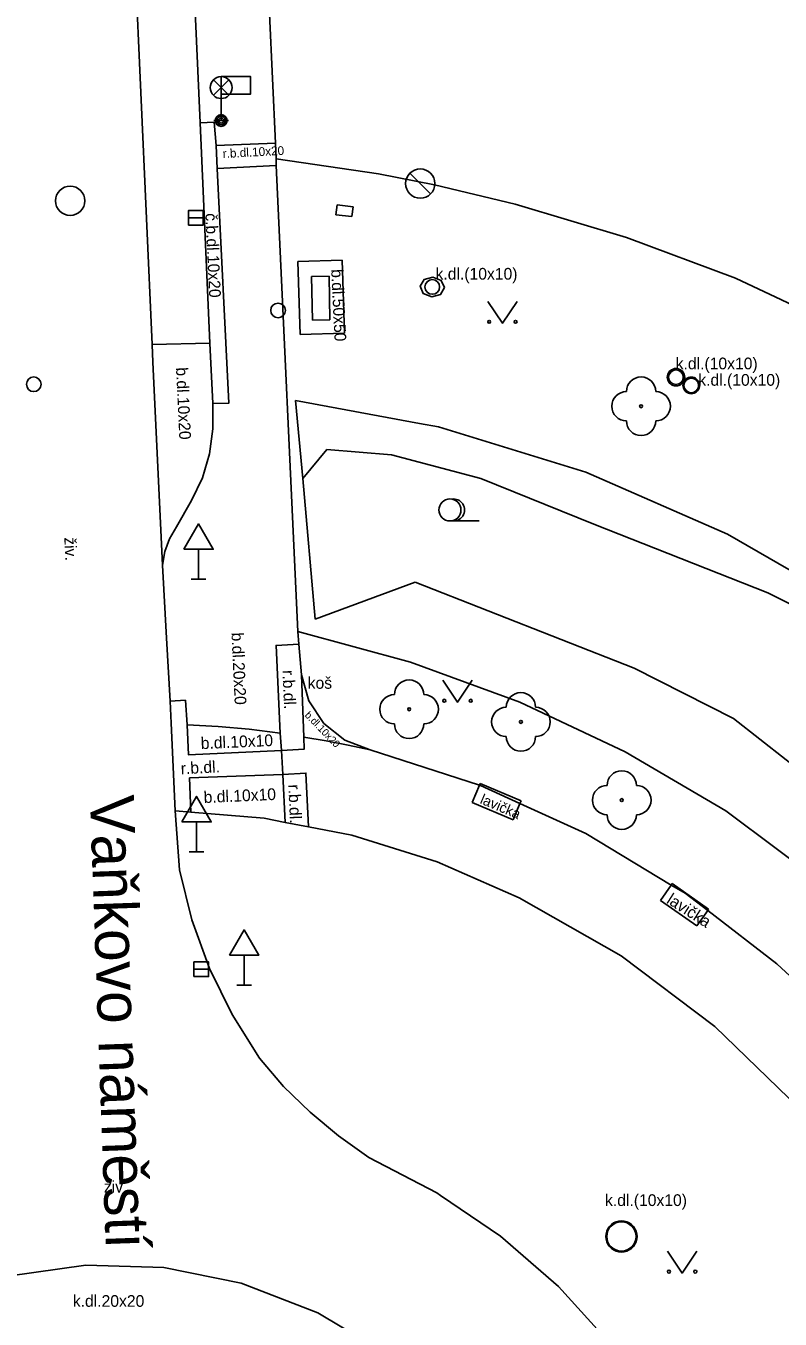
# Model space of a CAD drawing. Extents: x -600309 to -598967, y -1161267 to -1160292.
# Drawn here: x -599772.92 to -599747.2, y -1160585.2 to -1160541.07 of the extents above; entities that cross this region are included whole.
import ezdxf

# ---------------------------------------------------------------- set-up
doc = ezdxf.new("R2010")
doc.units = 0
for name, color, linetype in [('Level 10', 7, 'Continuous'), ('Level 11', 7, 'Continuous'), ('Level 22', 7, 'Continuous'), ('Level 24', 7, 'Continuous'), ('Level 27', 7, 'Continuous'), ('Level 28', 7, 'Continuous'), ('Level 31', 7, 'Continuous'), ('Level 33', 7, 'Continuous'), ('Level 34', 7, 'Continuous'), ('Level 36', 7, 'Continuous'), ('Level 40', 7, 'Continuous'), ('Level 42', 7, 'Continuous'), ('Level 5', 7, 'Continuous'), ('Level 50', 7, 'Continuous'), ('Level 53', 7, 'Continuous')]:
    doc.layers.add(name, color=color, linetype=linetype)

msp = doc.modelspace()

# ---------------------------------------------------------------- linework, layer by layer
at = {"layer": 'Level 10'}
for points in [[(-599766.65, -1160551.9), (-599766.98, -1160544.38), (-599767.39, -1160535.25), (-599768.04, -1160521.59), (-599768.07, -1160521.1)], [(-599766.65, -1160551.9), (-599766.55, -1160553.96)], [(-599766.55, -1160553.96), (-599766.54, -1160554.82)], [(-599766.54, -1160554.82), (-599766.66, -1160555.67), (-599766.9, -1160556.49), (-599767.27, -1160557.27)], [(-599767.78, -1160558.17), (-599767.27, -1160557.27)], [(-599768.26, -1160559.47), (-599768.18, -1160559.01), (-599768.02, -1160558.57), (-599767.78, -1160558.17)], [(-599768.26, -1160559.47), (-599768.13, -1160561.96)], [(-599767.83, -1160567.86), (-599767.96, -1160564.86), (-599768, -1160564.11), (-599768.13, -1160561.96)], [(-599767.83, -1160567.86), (-599767.68, -1160569.87)], [(-599764.95, -1160576.3), (-599765.89, -1160574.81), (-599766.66, -1160573.23), (-599767.26, -1160571.58), (-599767.68, -1160569.87)], [(-599761.23, -1160579.68), (-599762.26, -1160578.95), (-599763.23, -1160578.14), (-599764.13, -1160577.26), (-599764.95, -1160576.3)], [(-599761.23, -1160579.68), (-599758.91, -1160580.89), (-599758.78, -1160580.98), (-599756.74, -1160582.37), (-599754.76, -1160584.09), (-599753, -1160586.03)], [(-599780.61, -1160587.38), (-599778.47, -1160585.77), (-599776.09, -1160584.54), (-599773.54, -1160583.73), (-599770.88, -1160583.36), (-599768.21, -1160583.44), (-599765.58, -1160583.97)], [(-599765.58, -1160583.97), (-599762.96, -1160584.98), (-599760.56, -1160586.42), (-599758.44, -1160588.27), (-599756.67, -1160590.45), (-599755.31, -1160592.9)]]:
    msp.add_lwpolyline(points, dxfattribs=at)
at = {"layer": 'Level 11'}
for points in [[(-599768.61, -1160551.94), (-599769.39, -1160534.73), (-599770.01, -1160521.16)], [(-599766.98, -1160544.38), (-599766.5, -1160544.36)], [(-599766.5, -1160544.36), (-599766.43, -1160545.15), (-599766.4, -1160545.94), (-599766, -1160553.95), (-599766.55, -1160553.96)], [(-599766.43, -1160545.15), (-599764.41, -1160545.07)], [(-599763.65, -1160561.74), (-599764.38, -1160545.84), (-599764.38, -1160545.61)], [(-599766.4, -1160545.94), (-599764.38, -1160545.84)], [(-599763.65, -1160549.11), (-599762.13, -1160549.07)], [(-599763.57, -1160551.6), (-599763.65, -1160549.11)], [(-599762.13, -1160549.07), (-599762.05, -1160551.56)], [(-599758.644, -1160550.0031), (-599758.7525, -1160549.756), (-599759.0411, -1160549.6402), (-599759.3408, -1160549.7234), (-599759.476, -1160549.9569), (-599759.3675, -1160550.2039), (-599759.0789, -1160550.3198), (-599758.7792, -1160550.2366), (-599758.644, -1160550.0031)], [(-599768.61, -1160551.94), (-599766.65, -1160551.9)], [(-599763.57, -1160551.6), (-599762.05, -1160551.56)], [(-599768.61, -1160551.94), (-599768.59, -1160552.55)], [(-599768.59, -1160552.55), (-599768.26, -1160559.47)], [(-599750.4517, -1160553.06), (-599750.4562, -1160553.0082), (-599750.4697, -1160552.958), (-599750.4917, -1160552.9108), (-599750.5215, -1160552.8683), (-599750.5583, -1160552.8315), (-599750.6008, -1160552.8017), (-599750.648, -1160552.7797), (-599750.6982, -1160552.7662), (-599750.75, -1160552.7617), (-599750.8018, -1160552.7662), (-599750.852, -1160552.7797), (-599750.8991, -1160552.8017), (-599750.9417, -1160552.8315), (-599750.9785, -1160552.8683), (-599751.0083, -1160552.9108), (-599751.0303, -1160552.958), (-599751.0438, -1160553.0082), (-599751.0483, -1160553.06), (-599751.0438, -1160553.1118), (-599751.0303, -1160553.162), (-599751.0083, -1160553.2091), (-599750.9785, -1160553.2517), (-599750.9417, -1160553.2885), (-599750.8991, -1160553.3183), (-599750.852, -1160553.3403), (-599750.8018, -1160553.3538), (-599750.75, -1160553.3583), (-599750.6982, -1160553.3538), (-599750.648, -1160553.3403), (-599750.6008, -1160553.3183), (-599750.5583, -1160553.2885), (-599750.5215, -1160553.2517), (-599750.4917, -1160553.2091), (-599750.4697, -1160553.162), (-599750.4562, -1160553.1118), (-599750.4517, -1160553.06)], [(-599749.9472, -1160553.34), (-599749.9515, -1160553.2909), (-599749.9643, -1160553.2433), (-599749.9851, -1160553.1986), (-599750.0134, -1160553.1582), (-599750.0482, -1160553.1234), (-599750.0886, -1160553.0951), (-599750.1333, -1160553.0743), (-599750.1809, -1160553.0615), (-599750.23, -1160553.0572), (-599750.2791, -1160553.0615), (-599750.3267, -1160553.0743), (-599750.3714, -1160553.0951), (-599750.4118, -1160553.1234), (-599750.4466, -1160553.1582), (-599750.4749, -1160553.1986), (-599750.4957, -1160553.2433), (-599750.5085, -1160553.2909), (-599750.5128, -1160553.34), (-599750.5085, -1160553.3891), (-599750.4957, -1160553.4367), (-599750.4749, -1160553.4814), (-599750.4466, -1160553.5218), (-599750.4118, -1160553.5566), (-599750.3714, -1160553.5849), (-599750.3267, -1160553.6057), (-599750.2791, -1160553.6185), (-599750.23, -1160553.6228), (-599750.1809, -1160553.6185), (-599750.1333, -1160553.6057), (-599750.0886, -1160553.5849), (-599750.0482, -1160553.5566), (-599750.0134, -1160553.5218), (-599749.9851, -1160553.4814), (-599749.9643, -1160553.4367), (-599749.9515, -1160553.3891), (-599749.9472, -1160553.34)], [(-599763.72, -1160553.85), (-599759.5, -1160554.64)], [(-599763.05, -1160561.32), (-599763.48, -1160556.51), (-599763.72, -1160553.85)], [(-599759.5, -1160554.64), (-599758.85, -1160554.75)], [(-599758.85, -1160554.75), (-599753.82, -1160556.3)], [(-599762.66, -1160555.52), (-599763.48, -1160556.51)], [(-599760.45, -1160555.71), (-599762.66, -1160555.52)], [(-599757.41, -1160556.51), (-599760.45, -1160555.71)], [(-599753.82, -1160556.3), (-599748.99, -1160558.41)], [(-599753.55, -1160558.07), (-599757.41, -1160556.51)], [(-599747.62, -1160560.42), (-599753.55, -1160558.07)], [(-599748.99, -1160558.41), (-599744.43, -1160561.04)], [(-599763.05, -1160561.32), (-599759.65, -1160560.05)], [(-599759.65, -1160560.05), (-599752.18, -1160562.99)], [(-599743.18, -1160562.65), (-599747.62, -1160560.42)], [(-599763.65, -1160561.74), (-599759.8, -1160562.78), (-599756.07, -1160564.15), (-599752.48, -1160565.84), (-599749.05, -1160567.85)], [(-599763.65, -1160561.74), (-599763.61, -1160562.17), (-599763.52, -1160563.22)], [(-599764.2, -1160565.8), (-599764.25, -1160565.21), (-599764.39, -1160562.21), (-599763.61, -1160562.17)], [(-599763.52, -1160563.22), (-599763.44, -1160565.34), (-599763.43, -1160565.75), (-599764.2, -1160565.8)], [(-599761.18, -1160565.77), (-599762.04, -1160565.44), (-599762.76, -1160564.87), (-599763.27, -1160564.1), (-599763.52, -1160563.22)], [(-599752.18, -1160562.99), (-599748.79, -1160564.71)], [(-599768, -1160564.11), (-599767.48, -1160564.08)], [(-599767.48, -1160564.08), (-599767.42, -1160564.92), (-599767.38, -1160565.94), (-599764.2, -1160565.8)], [(-599748.79, -1160564.71), (-599745.2, -1160567.52)], [(-599767.42, -1160564.92), (-599766.36, -1160564.98), (-599765.3, -1160565.07), (-599764.25, -1160565.21)], [(-599763.44, -1160565.34), (-599762.68, -1160565.47), (-599761.93, -1160565.61), (-599761.18, -1160565.77)], [(-599764.2, -1160565.8), (-599764.16, -1160566.62), (-599767.34, -1160566.73)], [(-599761.18, -1160565.77), (-599757.45, -1160566.98)], [(-599767.34, -1160566.73), (-599767.29, -1160567.9)], [(-599764.16, -1160566.62), (-599763.37, -1160566.57), (-599763.28, -1160568.4)], [(-599764.16, -1160566.62), (-599764.08, -1160568.25)], [(-599757.45, -1160566.98), (-599757.42, -1160566.99), (-599756.07, -1160567.61)], [(-599756.07, -1160567.61), (-599753.83, -1160568.63), (-599750.91, -1160570.39)], [(-599767.83, -1160567.86), (-599767.29, -1160567.9), (-599764.79, -1160568.11), (-599764.08, -1160568.25), (-599763.28, -1160568.4), (-599761.8, -1160568.69), (-599758.89, -1160569.6), (-599756.1, -1160570.82)], [(-599749.05, -1160567.85), (-599745.53, -1160570.49), (-599742.35, -1160573.52), (-599739.54, -1160576.91), (-599737.14, -1160580.59), (-599735.18, -1160584.53)], [(-599750.91, -1160570.39), (-599750.44, -1160570.67), (-599749.67, -1160571.26)], [(-599756.1, -1160570.82), (-599752.62, -1160572.8), (-599749.42, -1160575.21), (-599746.55, -1160578), (-599744.05, -1160581.13)], [(-599749.67, -1160571.26), (-599747.31, -1160573.08)], [(-599747.31, -1160573.08), (-599745.81, -1160574.46), (-599745.28, -1160575.01)], [(-599752.0784, -1160582.38), (-599752.0865, -1160582.2877), (-599752.1105, -1160582.1982), (-599752.1496, -1160582.1142), (-599752.2028, -1160582.0383), (-599752.2683, -1160581.9728), (-599752.3442, -1160581.9196), (-599752.4282, -1160581.8805), (-599752.5177, -1160581.8565), (-599752.61, -1160581.8484), (-599752.7023, -1160581.8565), (-599752.7918, -1160581.8805), (-599752.8758, -1160581.9196), (-599752.9517, -1160581.9728), (-599753.0172, -1160582.0383), (-599753.0704, -1160582.1142), (-599753.1095, -1160582.1982), (-599753.1335, -1160582.2877), (-599753.1416, -1160582.38), (-599753.1335, -1160582.4723), (-599753.1095, -1160582.5618), (-599753.0704, -1160582.6458), (-599753.0172, -1160582.7217), (-599752.9517, -1160582.7872), (-599752.8758, -1160582.8404), (-599752.7918, -1160582.8795), (-599752.7023, -1160582.9035), (-599752.61, -1160582.9116), (-599752.5177, -1160582.9035), (-599752.4282, -1160582.8795), (-599752.3442, -1160582.8404), (-599752.2683, -1160582.7872), (-599752.2028, -1160582.7217), (-599752.1496, -1160582.6458), (-599752.1105, -1160582.5618), (-599752.0865, -1160582.4723), (-599752.0784, -1160582.38)]]:
    msp.add_lwpolyline(points, dxfattribs=at)
at = {"layer": 'Level 22'}
for centre in [(-599751.94, -1160554.05), (-599759.85, -1160564.39), (-599756.04, -1160564.82), (-599752.6, -1160567.49)]:
    msp.add_circle(centre, 0.05, dxfattribs=at)
for centre, start, end in [((-599751.94, -1160553.55), 0, 180), ((-599752.44, -1160554.05), 90, 270), ((-599751.44, -1160554.05), 270, 90), ((-599751.94, -1160554.55), 180, 0), ((-599759.85, -1160563.89), 0, 180), ((-599756.04, -1160564.32), 0, 180), ((-599760.35, -1160564.39), 90, 270), ((-599759.35, -1160564.39), 270, 90), ((-599756.54, -1160564.82), 90, 270), ((-599755.54, -1160564.82), 270, 90), ((-599759.85, -1160564.89), 180, 0), ((-599756.04, -1160565.32), 180, 0), ((-599752.6, -1160566.99), 0, 180), ((-599753.1, -1160567.49), 90, 270), ((-599752.1, -1160567.49), 270, 90), ((-599752.6, -1160567.99), 180, 0)]:
    msp.add_arc(centre, 0.5, start, end, dxfattribs=at)
at = {"layer": 'Level 24'}
for points in [[(-599762.35, -1160547.52), (-599762.31, -1160547.18)], [(-599762.31, -1160547.18), (-599761.76, -1160547.24)], [(-599761.76, -1160547.24), (-599761.8, -1160547.58)], [(-599761.8, -1160547.58), (-599762.35, -1160547.52)], [(-599763.18, -1160549.62), (-599762.58, -1160549.61)], [(-599763.15, -1160551.11), (-599763.18, -1160549.62)], [(-599762.58, -1160549.61), (-599762.55, -1160551.1)], [(-599762.55, -1160551.1), (-599763.15, -1160551.11)]]:
    msp.add_lwpolyline(points, dxfattribs=at)
at = {"layer": 'Level 27'}
for p, q in [((-599759.117, -1160546.804), (-599759.824, -1160546.097)), ((-599767.37, -1160547.62), (-599766.87, -1160547.62)), ((-599767.19, -1160573.26), (-599766.69, -1160573.26))]:
    msp.add_line(p, q, dxfattribs=at)
for points in [[(-599767.37, -1160547.87), (-599766.87, -1160547.87), (-599766.87, -1160547.37), (-599767.37, -1160547.37)], [(-599767.19, -1160573.51), (-599766.69, -1160573.51), (-599766.69, -1160573.01), (-599767.19, -1160573.01)]]:
    msp.add_lwpolyline(points, close=True, dxfattribs=at)
for centre in [(-599759.47, -1160546.45), (-599771.41, -1160547.04), (-599752.61, -1160582.38)]:
    msp.add_circle(centre, 0.5, dxfattribs=at)
at = {"layer": 'Level 28'}
for centre in [(-599772.65, -1160553.3), (-599750.75, -1160553.06), (-599750.23, -1160553.34)]:
    msp.add_circle(centre, 0.25, dxfattribs=at)
at = {"layer": 'Level 31'}
for centre in [(-599759.06, -1160549.98), (-599764.32, -1160550.78)]:
    msp.add_circle(centre, 0.25, dxfattribs=at)
at = {"layer": 'Level 33'}
for p, q in [((-599766.525, -1160543.44), (-599765.995, -1160542.91)), ((-599766.525, -1160542.91), (-599765.995, -1160543.44)), ((-599766.26, -1160543.55), (-599766.26, -1160544.3))]:
    msp.add_line(p, q, dxfattribs=at)
for centre, radius in [((-599766.26, -1160543.175), 0.375), ((-599766.26, -1160544.3), 0.2), ((-599766.26, -1160544.3), 0.1445), ((-599766.26, -1160544.3), 0.0876)]:
    msp.add_circle(centre, radius, dxfattribs=at)
at = {"layer": 'Level 34'}
for p, q in [((-599766.26, -1160543.4), (-599766.26, -1160544.3)), ((-599766.51, -1160544.3), (-599766.01, -1160544.3)), ((-599767.03, -1160558.932), (-599767.03, -1160559.95)), ((-599767.28, -1160559.95), (-599766.78, -1160559.95)), ((-599767.1, -1160568.232), (-599767.1, -1160569.25)), ((-599767.35, -1160569.25), (-599766.85, -1160569.25)), ((-599765.48, -1160572.782), (-599765.48, -1160573.8)), ((-599765.73, -1160573.8), (-599765.23, -1160573.8))]:
    msp.add_line(p, q, dxfattribs=at)
for points in [[(-599766.26, -1160543.4), (-599765.26, -1160543.4), (-599765.26, -1160542.8), (-599766.26, -1160542.8)], [(-599767.53, -1160558.932), (-599766.53, -1160558.932), (-599767.03, -1160558.066)], [(-599767.6, -1160568.232), (-599766.6, -1160568.232), (-599767.1, -1160567.366)], [(-599765.98, -1160572.782), (-599764.98, -1160572.782), (-599765.48, -1160571.916)]]:
    msp.add_lwpolyline(points, close=True, dxfattribs=at)
at = {"layer": 'Level 36'}
msp.add_line((-599758.46, -1160557.965), (-599757.46, -1160557.965), dxfattribs=at)
for points in [[(-599757.17, -1160550.47), (-599756.67, -1160551.22), (-599756.17, -1160550.47)], [(-599758.7, -1160563.4), (-599758.2, -1160564.15), (-599757.7, -1160563.4)], [(-599751.04, -1160582.88), (-599750.54, -1160583.63), (-599750.04, -1160582.88)]]:
    msp.add_lwpolyline(points, dxfattribs=at)
for centre, radius in [((-599757.1202, -1160551.1698), 0.05), ((-599756.2208, -1160551.1698), 0.05), ((-599758.46, -1160557.5896), 0.375), ((-599758.6502, -1160564.0998), 0.05), ((-599757.7508, -1160564.0998), 0.05), ((-599750.9902, -1160583.5798), 0.05), ((-599750.0908, -1160583.5798), 0.05)]:
    msp.add_circle(centre, radius, dxfattribs=at)
msp.add_arc((-599758.335, -1160557.5896), 0.375, 260.40593, 99.59407, dxfattribs=at)
at = {"layer": 'Level 5'}
for points in [[(-599764.61, -1160540.66), (-599764.41, -1160545.07)], [(-599764.41, -1160545.07), (-599764.38, -1160545.61)], [(-599764.38, -1160545.61), (-599760.89, -1160546.12), (-599758.98, -1160546.49)], [(-599758.98, -1160546.49), (-599756.24, -1160547.15), (-599752.44, -1160548.29), (-599748.72, -1160549.68)], [(-599748.72, -1160549.68), (-599747.15, -1160550.42), (-599745.09, -1160551.4), (-599741.59, -1160553.37)]]:
    msp.add_lwpolyline(points, dxfattribs=at)
at = {"layer": 'Level 53'}
for points in [[(-599757.45, -1160566.98), (-599757.43, -1160566.92)], [(-599757.43, -1160566.92), (-599756.03, -1160567.51)], [(-599757.7, -1160567.57), (-599757.45, -1160566.98)], [(-599756.3, -1160568.16), (-599757.7, -1160567.57)], [(-599756.07, -1160567.61), (-599756.3, -1160568.16)], [(-599756.03, -1160567.51), (-599756.07, -1160567.61)], [(-599751.28, -1160570.91), (-599750.91, -1160570.39)], [(-599750.91, -1160570.39), (-599750.88, -1160570.34)], [(-599750.88, -1160570.34), (-599749.64, -1160571.21)], [(-599750.04, -1160571.78), (-599751.28, -1160570.91)], [(-599749.67, -1160571.26), (-599750.04, -1160571.78)], [(-599749.64, -1160571.21), (-599749.67, -1160571.26)]]:
    msp.add_lwpolyline(points, dxfattribs=at)

# ---------------------------------------------------------------- texts
at = {"layer": 'Level 40'}
for s, height, rotation, p in [('r.b.dl.10x20', 0.3, 3, (-599766.2, -1160545.58)), ('č.b.dl.10x20', 0.400002, 272.66055, (-599766.8, -1160547.47)), ('b.dl.50x50', 0.4, 272.78029, (-599762.51, -1160549.38)), ('b.dl.10x20', 0.4, 272.66055, (-599767.8, -1160552.73)), ('živ.', 0.4, 272.51289, (-599771.61, -1160558.53)), ('b.dl.20x20', 0.4, 272.66055, (-599765.91, -1160561.78)), ('r.b.dl.', 0.4, 272.48, (-599764.17, -1160563.06)), ('b.dl.10x20', 0.25, 314, (-599763.43, -1160564.61)), ('b.dl.10x10', 0.4, 2.52, (-599766.95, -1160565.75)), ('r.b.dl.', 0.4, 3, (-599767.63, -1160566.61)), ('b.dl.10x10', 0.4, 2.52, (-599766.85, -1160567.59)), ('r.b.dl.', 0.4, 272.48, (-599763.97, -1160566.96))]:
    msp.add_text(s, height=height, rotation=rotation, dxfattribs=at).set_placement(p)
for s, p in [('k.dl.(10x10)', (-599758.95, -1160549.73)), ('k.dl.(10x10)', (-599750.76, -1160552.79)), ('k.dl.(10x10)', (-599749.99, -1160553.35)), ('živ.', (-599770.26, -1160580.88)), ('k.dl.(10x10)', (-599753.17, -1160581.34)), ('k.dl.20x20', (-599771.32, -1160584.78))]:
    msp.add_text(s, height=0.4, dxfattribs=at).set_placement(p)
at = {"layer": 'Level 42'}
msp.add_text('koš', height=0.4, dxfattribs=at).set_placement((-599763.31, -1160563.69))
for height, rotation, p in [(0.35, 337, (-599757.46, -1160567.59)), (0.4, 327.45, (-599751.1, -1160570.98))]:
    msp.add_text('lavička', height=height, rotation=rotation, dxfattribs=at).set_placement(p)
at = {"layer": 'Level 50'}
msp.add_text('Vaňkovo náměstí', height=1.5, rotation=272.02946, dxfattribs=at).set_placement((-599770.7391, -1160567.3392))

doc.saveas('drawing.dxf')
